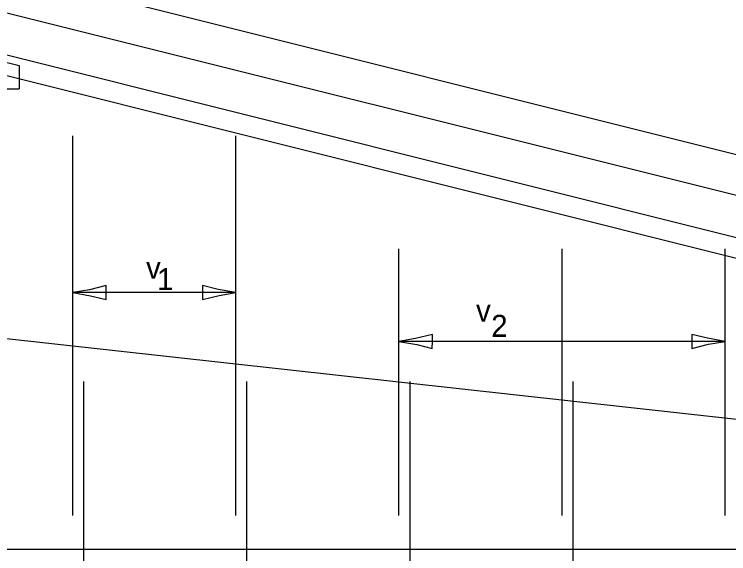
# Model space of a CAD drawing. Extents: x 2133490 to 2172050, y 2138301 to 2145980.
# Drawn here: x 2140823.8 to 2141018.8, y 2142257.1 to 2142404.2 of the extents above; entities that cross this region are included whole.
import ezdxf

# ---------------------------------------------------------------- set-up
doc = ezdxf.new("R2010")
doc.units = 0
for name, color, linetype in [('Level 63', 7, 'Continuous'), ('ROW_PR_Notes', 7, 'Continuous'), ('Topo_Bridge Structures', 7, 'Continuous')]:
    doc.layers.add(name, color=color, linetype=linetype)

msp = doc.modelspace()

# ---------------------------------------------------------------- linework, layer by layer
at = {"layer": 'Level 63'}
msp.add_line((2140830.9, 2142413.52), (2141207.79, 2142319.3), dxfattribs=at)
at = {"layer": 'ROW_PR_Notes'}
for p, q in [((2140787.94, 2142413.09), (2141406.68, 2142258.41)), ((2140785.24, 2142402.29), (2141403.98, 2142247.61)), ((2140783.27, 2142400.7), (2140825.08, 2142390.25)), ((2141402.63, 2142242.21), (2140783.89, 2142396.89)), ((2140825.08, 2142390.25), (2140825.08, 2142383.9)), ((2140599.86, 2142383.9), (2140825.08, 2142383.9)), ((2140839.71, 2142267.52), (2140839.71, 2142371.06)), ((2140884.24, 2142267.52), (2140884.24, 2142371.06)), ((2140928.76, 2142267.52), (2140928.76, 2142340.23)), ((2140973.29, 2142267.52), (2140973.29, 2142340.23)), ((2141017.82, 2142267.52), (2141017.82, 2142340.23)), ((2140884.24, 2142328.33), (2140839.71, 2142328.33)), ((2141254.37, 2142268.08), (2140799.13, 2142318.16)), ((2141017.82, 2142315.03), (2140928.76, 2142315.03)), ((2140842.74, 2142236.03), (2140842.74, 2142304.06)), ((2140887.27, 2142236.03), (2140887.27, 2142304.06)), ((2140931.8, 2142236.03), (2140931.8, 2142304.06)), ((2140976.33, 2142236.03), (2140976.33, 2142304.06)), ((2140599.86, 2142258.41), (2141360.78, 2142258.41))]:
    msp.add_line(p, q, dxfattribs=at)
at = {"layer": 'Topo_Bridge Structures'}
for points in [[(2140848.81, 2142326.43), (2140848.81, 2142328.33), (2140848.81, 2142330.24), (2140844.26, 2142329.12), (2140839.71, 2142328.33), (2140844.56, 2142327.45)], [(2140875.14, 2142330.24), (2140875.13, 2142328.33), (2140875.13, 2142326.43), (2140879.69, 2142327.55), (2140884.24, 2142328.33), (2140879.38, 2142329.22)], [(2140937.86, 2142313.13), (2140937.87, 2142315.03), (2140937.87, 2142316.94), (2140933.31, 2142315.82), (2140928.76, 2142315.03), (2140933.62, 2142314.15)], [(2141008.72, 2142316.94), (2141008.72, 2142315.03), (2141008.72, 2142313.13), (2141013.27, 2142314.24), (2141017.82, 2142315.03), (2141012.97, 2142315.92)]]:
    msp.add_lwpolyline(points, close=True, dxfattribs=at)

# ---------------------------------------------------------------- texts
at = {"layer": 'Level 63'}
for s, p in [('v', (2140859.74, 2142332.11)), ('1', (2140862.7, 2142329)), ('v', (2140949.8, 2142320.41)), ('2', (2140953.94, 2142316.27))]:
    msp.add_text(s, height=6, dxfattribs=at).set_placement(p)

doc.saveas('drawing.dxf')
